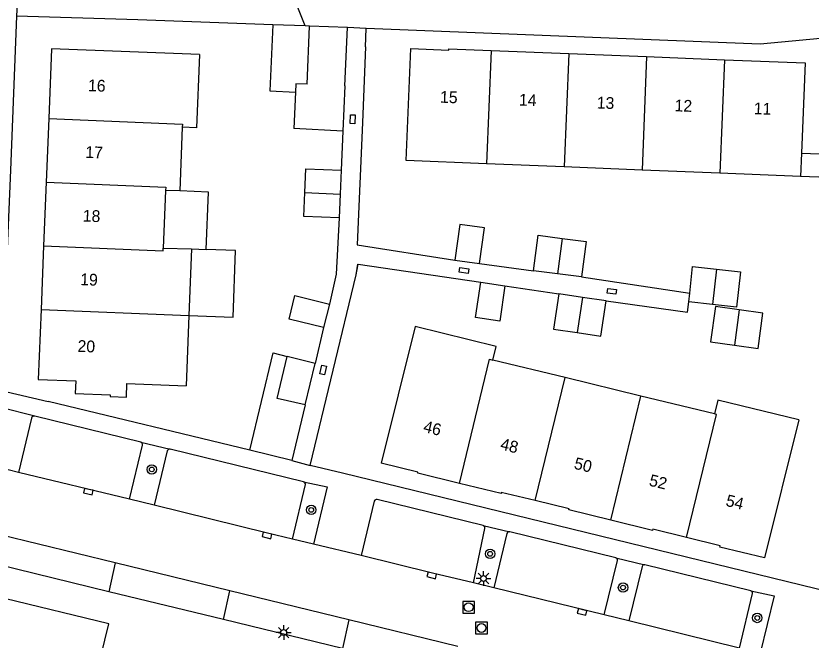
# Model space of a CAD drawing. Extents: x 125000 to 129004, y 397500 to 399008.
# Drawn here: x 127409.3 to 127476.7, y 398164.7 to 398217.7 of the extents above; entities that cross this region are included whole.
import ezdxf

# ---------------------------------------------------------------- set-up
doc = ezdxf.new("R2010")
doc.units = 0
for name, color, linetype in [('gg-afsc-erfafscheiding', 7, 'Continuous'), ('gg-afsc-hekwerk', 7, 'Continuous'), ('gg-anno-huisnummerreeks BGT', 7, 'Continuous'), ('gg-bbg-bijgebouw', 7, 'Continuous'), ('gg-bbg-gedigitaliseerde bijgebouw', 7, 'Continuous'), ('gg-bbg-hoofdgebouw', 7, 'Continuous'), ('gg-bbg-luifel en loopbrug', 7, 'Continuous'), ('gg-bbg-tussenscheiding', 7, 'Continuous'), ('gg-knt-verharding', 7, 'Continuous'), ('gt-grn-groengrens', 7, 'Continuous'), ('gt-symb-boom', 7, 'Continuous'), ('gt-symb-kolk', 7, 'Continuous'), ('gt-symb-kolk center center', 7, 'Continuous'), ('gt-symb-lichtmast', 7, 'Continuous'), ('gt-symb-rioolschacht', 7, 'Continuous')]:
    doc.layers.add(name, color=color, linetype=linetype)

# ---------------------------------------------------------------- blocks, each defined once
blk = doc.blocks.new('gt0-KOLKCC')
at = {"layer": 'gt-symb-kolk center center'}
blk.add_lwpolyline([(-0.375, 0.2), (0.375, 0.2), (0.375, -0.2), (-0.375, -0.2)], close=True, dxfattribs=at)
blk = doc.blocks.new('gt0-BOOM')
at = {"layer": 'gt-symb-boom'}
for radius in [0.4, 0.2]:
    blk.add_circle((0, 0), radius, dxfattribs=at)
blk = doc.blocks.new('gt0-KOLK')
at = {"layer": 'gt-symb-kolk'}
blk.add_lwpolyline([(0, 0), (0.375, 0), (0.375, 0.4), (-0.375, 0.4), (-0.375, 0), (0, 0)], dxfattribs=at)
blk = doc.blocks.new('gt0-RS')
at = {"layer": 'gt-symb-rioolschacht'}
blk.add_lwpolyline([(-0.5, -0.5), (0.5, -0.5), (0.5, 0.5), (-0.5, 0.5)], close=True, dxfattribs=at)
blk.add_circle((0, 0), 0.375, dxfattribs=at)
blk = doc.blocks.new('gt0-LMAST')
at = {"layer": 'gt-symb-lichtmast'}
for p, q in [((-0.182, 0.173), (-0.447, 0.438)), ((-0.005, 0.246), (-0.005, 0.621)), ((0.172, 0.173), (0.437, 0.438)), ((-0.255, -0.004), (-0.63, -0.004)), ((-0.182, -0.181), (-0.447, -0.446)), ((-0.005, -0.254), (-0.005, -0.629)), ((0.437, -0.446), (0.172, -0.181)), ((0.245, -0.004), (0.62, -0.004))]:
    blk.add_line(p, q, dxfattribs=at)
blk.add_circle((-0.005, -0.004), 0.25, dxfattribs=at)

msp = doc.modelspace()

# ---------------------------------------------------------------- linework, layer by layer
at = {"layer": 'gg-afsc-erfafscheiding'}
for p, q in [((127438.949, 398215.027), (127438.693, 398208.617)), ((127437.042, 398207.896), (127436.891, 398204.585)), ((127438.16, 398195.704), (127438.328, 398196.601)), ((127438.328, 398196.601), (127448.731, 398195.073)), ((127434.265, 398179.532), (127438.16, 398195.704)), ((127450.771, 398194.769), (127455.341, 398194.088)), ((127436.999, 398178.875), (127434.265, 398179.532))]:
    msp.add_line(p, q, dxfattribs=at)
for points in [[(127436.731, 398200.525), (127436.472, 398195.764), (127435.897, 398193.215)], [(127459.356, 398193.49), (127466.25, 398192.531), (127466.348, 398193.406)]]:
    msp.add_lwpolyline(points, dxfattribs=at)
at = {"layer": 'gg-afsc-hekwerk'}
for p, q in [((127431.088, 398216.91), (127419.64, 398217.33)), ((127448.606, 398196.669), (127453.195, 398196.05)), ((127457.261, 398195.531), (127466.432, 398194.161)), ((127435.399, 398191.224), (127434.68, 398188.189)), ((127429.158, 398180.829), (127412.041, 398184.971))]:
    msp.add_line(p, q, dxfattribs=at)
msp.add_lwpolyline([(127438.693, 398208.617), (127438.25, 398198.233), (127446.519, 398196.946)], dxfattribs=at)
at = {"layer": 'gg-bbg-bijgebouw'}
for p, q in [((127437.203, 398211.722), (127437.042, 398207.896)), ((127433.012, 398211.207), (127432.877, 398208.102)), ((127437.042, 398207.896), (127432.877, 398208.102)), ((127436.891, 398204.585), (127436.811, 398202.555)), ((127436.811, 398202.555), (127436.731, 398200.525)), ((127446.519, 398196.946), (127448.606, 398196.669)), ((127455.228, 398195.791), (127453.195, 398196.05)), ((127457.261, 398195.531), (127455.228, 398195.791)), ((127448.731, 398195.073), (127450.771, 398194.769)), ((127457.349, 398193.789), (127455.341, 398194.088)), ((127466.348, 398193.406), (127466.432, 398194.161)), ((127459.356, 398193.49), (127457.349, 398193.789)), ((127435.897, 398193.215), (127435.399, 398191.224)), ((127468.375, 398193.18), (127466.348, 398193.406)), ((127435.399, 398191.224), (127432.473, 398191.955)), ((127470.217, 398189.739), (127472.227, 398189.458)), ((127434.68, 398188.189), (127432.303, 398188.782)), ((127433.834, 398184.668), (127434.68, 398188.189))]:
    msp.add_line(p, q, dxfattribs=at)
for points in [[(127434.003, 398211.861), (127433.042, 398211.903), (127433.012, 398211.207)], [(127433.8, 398202.674), (127433.88, 398204.704), (127436.891, 398204.585)], [(127436.731, 398200.525), (127433.719, 398200.644), (127433.8, 398202.674)], [(127448.606, 398196.669), (127449.028, 398199.687), (127446.941, 398199.965), (127446.519, 398196.946)], [(127453.195, 398196.05), (127453.578, 398199.056), (127455.612, 398198.797)], [(127455.612, 398198.797), (127457.645, 398198.537), (127457.261, 398195.531)], [(127466.432, 398194.161), (127466.684, 398196.418), (127468.711, 398196.192)], [(127468.711, 398196.192), (127470.738, 398195.965), (127470.401, 398192.953), (127468.375, 398193.18)], [(127450.771, 398194.769), (127450.326, 398191.782), (127448.286, 398192.086), (127448.731, 398195.073)], [(127455.341, 398194.088), (127454.895, 398191.101), (127456.903, 398190.802)], [(127432.473, 398191.955), (127432.972, 398193.951), (127435.897, 398193.215)], [(127456.903, 398190.802), (127458.911, 398190.503), (127459.356, 398193.49)], [(127470.635, 398192.736), (127468.624, 398193.016), (127468.206, 398190.019), (127470.217, 398189.739)], [(127472.227, 398189.458), (127472.645, 398192.455), (127470.635, 398192.736)], [(127433.834, 398184.668), (127431.452, 398185.215), (127432.303, 398188.782)]]:
    msp.add_lwpolyline(points, dxfattribs=at)
at = {"layer": 'gg-bbg-gedigitaliseerde bijgebouw'}
for p, q in [((127434.003, 398211.861), (127434.217, 398216.794)), ((127437.411, 398216.665), (127434.217, 398216.794)), ((127437.203, 398211.722), (127437.411, 398216.665))]:
    msp.add_line(p, q, dxfattribs=at)
at = {"layer": 'gg-bbg-hoofdgebouw'}
for p, q in [((127442.406, 398205.385), (127442.802, 398214.897)), ((127449.592, 398214.731), (127456.188, 398214.468)), ((127456.188, 398214.468), (127462.783, 398214.206)), ((127462.783, 398214.206), (127469.377, 398213.943)), ((127469.377, 398213.943), (127476.212, 398213.671)), ((127476.212, 398213.671), (127475.909, 398206.022)), ((127412.093, 398208.952), (127411.877, 398203.556)), ((127423.415, 398208.227), (127423.206, 398202.814)), ((127475.909, 398206.022), (127475.831, 398204.047)), ((127449.214, 398205.112), (127442.406, 398205.385)), ((127455.798, 398204.849), (127449.214, 398205.112)), ((127462.393, 398204.585), (127455.798, 398204.849)), ((127468.987, 398204.321), (127462.393, 398204.585)), ((127475.831, 398204.047), (127468.987, 398204.321)), ((127411.877, 398203.556), (127411.66, 398198.16)), ((127422.007, 398202.86), (127421.81, 398197.973)), ((127423.206, 398202.814), (127422.007, 398202.86)), ((127411.66, 398198.16), (127411.444, 398192.765)), ((127421.81, 398197.973), (127424.19, 398197.908)), ((127424.19, 398197.908), (127423.981, 398192.256)), ((127423.981, 398192.256), (127423.759, 398186.281)), ((127443.163, 398191.315), (127440.282, 398179.742)), ((127455.872, 398186.984), (127449.753, 398188.472)), ((127462.297, 398185.422), (127455.872, 398186.984)), ((127468.546, 398183.902), (127462.297, 398185.422))]:
    msp.add_line(p, q, dxfattribs=at)
for points in [[(127424.891, 398214.38), (127412.331, 398214.876), (127412.093, 398208.952)], [(127424.891, 398214.38), (127424.632, 398208.161), (127423.415, 398208.227)], [(127442.802, 398214.897), (127446.019, 398214.763), (127446.024, 398214.873), (127449.592, 398214.731)], [(127411.444, 398192.765), (127411.206, 398186.839), (127414.383, 398186.712), (127414.341, 398185.642), (127417.308, 398185.523), (127417.303, 398185.393), (127418.682, 398185.338), (127418.728, 398186.483), (127423.759, 398186.281)], [(127449.753, 398188.472), (127450.035, 398189.638), (127443.163, 398191.315)], [(127475.677, 398183.403), (127468.811, 398185.074), (127468.546, 398183.902)], [(127475.677, 398183.403), (127472.774, 398171.695), (127468.992, 398172.616), (127469.018, 398172.723), (127466.167, 398173.427)], [(127446.908, 398178.018), (127443.377, 398178.888), (127443.397, 398178.967), (127440.282, 398179.742)], [(127453.337, 398176.561), (127450.465, 398177.255), (127450.439, 398177.148), (127446.908, 398178.018)], [(127459.734, 398174.883), (127456.183, 398175.76), (127456.209, 398175.867), (127453.337, 398176.561)], [(127466.167, 398173.427), (127463.316, 398174.131), (127463.285, 398174.006), (127459.734, 398174.883)], [(127416.695, 398151.079), (127418.216, 398157.138), (127415.191, 398157.892), (127417.203, 398166.1), (127408.36, 398168.259), (127406.994, 398162.825)]]:
    msp.add_lwpolyline(points, dxfattribs=at)
at = {"layer": 'gg-bbg-luifel en loopbrug'}
for p, q in [((127433.824, 398216.81), (127431.088, 398216.91)), ((127434.217, 398216.794), (127433.824, 398216.81)), ((127424.19, 398197.908), (127425.456, 398197.857)), ((127433.834, 398184.668), (127432.705, 398179.966)), ((127432.705, 398179.966), (127429.158, 398180.829))]:
    msp.add_line(p, q, dxfattribs=at)
for points in [[(127431.088, 398216.91), (127430.844, 398211.301), (127433.012, 398211.207)], [(127475.909, 398206.022), (127479.778, 398205.88), (127479.698, 398203.892), (127475.831, 398204.047)], [(127425.456, 398197.857), (127425.651, 398202.715), (127423.206, 398202.814)], [(127423.981, 398192.256), (127427.725, 398192.118), (127427.934, 398197.765), (127425.456, 398197.857)], [(127429.158, 398180.829), (127431.12, 398189.077), (127432.303, 398188.782)]]:
    msp.add_lwpolyline(points, dxfattribs=at)
at = {"layer": 'gg-bbg-tussenscheiding'}
for p, q in [((127449.592, 398214.731), (127449.214, 398205.112)), ((127456.188, 398214.468), (127455.798, 398204.849)), ((127462.783, 398214.206), (127462.393, 398204.585)), ((127469.377, 398213.943), (127468.987, 398204.321)), ((127433.8, 398202.674), (127436.811, 398202.555)), ((127455.612, 398198.797), (127455.228, 398195.791)), ((127468.711, 398196.192), (127468.375, 398193.18)), ((127457.349, 398193.789), (127456.903, 398190.802)), ((127411.444, 398192.765), (127423.981, 398192.256)), ((127470.635, 398192.736), (127470.217, 398189.739)), ((127453.337, 398176.561), (127455.872, 398186.984)), ((127459.734, 398174.883), (127462.297, 398185.422))]:
    msp.add_line(p, q, dxfattribs=at)
for points in [[(127412.093, 398208.952), (127423.426, 398208.492), (127423.415, 398208.227)], [(127411.877, 398203.556), (127422.019, 398203.145), (127422.007, 398202.86)], [(127411.66, 398198.16), (127421.801, 398197.749), (127421.81, 398197.973)], [(127446.908, 398178.018), (127449.467, 398188.542), (127449.753, 398188.472)], [(127466.167, 398173.427), (127468.705, 398183.863), (127468.546, 398183.902)]]:
    msp.add_lwpolyline(points, dxfattribs=at)
at = {"layer": 'gg-knt-verharding'}
for p, q in [((127433.824, 398216.81), (127432.75, 398219.594)), ((127439.011, 398216.601), (127437.411, 398216.665)), ((127438.949, 398215.027), (127439.011, 398216.601)), ((127408.065, 398185.884), (127412.041, 398184.971)), ((127410.63, 398183.556), (127409.548, 398178.946)), ((127419.916, 398181.499), (127410.907, 398183.711)), ((127419.916, 398181.499), (127422.386, 398180.912)), ((127418.956, 398176.669), (127420.05, 398181.263)), ((127422.143, 398180.776), (127421.04, 398176.155)), ((127433.707, 398178.151), (127422.386, 398180.912)), ((127432.705, 398179.966), (127434.265, 398179.532)), ((127409.548, 398178.946), (127407.222, 398179.53)), ((127418.956, 398176.669), (127409.548, 398178.946)), ((127480.962, 398168.144), (127436.999, 398178.875)), ((127432.761, 398173.297), (127433.859, 398177.911)), ((127421.04, 398176.155), (127418.956, 398176.669)), ((127448.924, 398174.436), (127439.927, 398176.648)), ((127439.696, 398176.512), (127438.578, 398171.888)), ((127448.098, 398169.578), (127449.06, 398174.196)), ((127448.924, 398174.436), (127451.172, 398173.91)), ((127460.174, 398171.703), (127451.172, 398173.91)), ((127417.724, 398171.266), (127407.965, 398173.649)), ((127434.536, 398172.867), (127432.761, 398173.297)), ((127450.943, 398173.77), (127449.828, 398169.17)), ((127438.578, 398171.888), (127434.536, 398172.867)), ((127417.183, 398168.824), (127407.369, 398171.223)), ((127417.724, 398171.266), (127417.183, 398168.824)), ((127427.463, 398168.901), (127417.724, 398171.266)), ((127459.17, 398166.862), (127460.299, 398171.464)), ((127460.174, 398171.703), (127462.623, 398171.115)), ((127462.392, 398170.958), (127461.269, 398166.37)), ((127471.611, 398168.908), (127462.623, 398171.115)), ((127449.828, 398169.17), (127448.098, 398169.578)), ((127459.17, 398166.862), (127449.828, 398169.17)), ((127426.9, 398166.462), (127417.183, 398168.824)), ((127426.9, 398166.462), (127427.463, 398168.901)), ((127437.548, 398166.436), (127427.463, 398168.901)), ((127470.648, 398164.049), (127471.748, 398168.666)), ((127437.003, 398164.014), (127426.9, 398166.462)), ((127461.269, 398166.37), (127459.17, 398166.862)), ((127437.548, 398166.436), (127437.003, 398164.014)), ((127446.788, 398164.193), (127437.548, 398166.436)), ((127470.648, 398164.049), (127461.269, 398166.37))]:
    msp.add_line(p, q, dxfattribs=at)
for points in [[(127432.75, 398219.594), (127422.766, 398222.61), (127409.482, 398219.915), (127409.372, 398217.63)], [(127409.372, 398217.63), (127408.843, 398204.59), (127408.065, 398185.884)], [(127479.336, 398215.912), (127472.393, 398215.26), (127439.011, 398216.601)], [(127438.16, 398195.704), (127438.293, 398196.606), (127438.328, 398196.601)], [(127410.907, 398183.711), (127408.013, 398184.449), (127407.926, 398182.486), (127407.222, 398179.53)], [(127433.707, 398178.151), (127435.713, 398177.723), (127434.536, 398172.867)], [(127432.761, 398173.297), (127430.65, 398173.8), (127421.04, 398176.155)], [(127448.098, 398169.578), (127444.617, 398170.41), (127438.578, 398171.888)], [(127471.611, 398168.908), (127473.599, 398168.485), (127472.418, 398163.62)]]:
    msp.add_lwpolyline(points, dxfattribs=at)
for centre, radius, start, end in [((127410.883, 398183.428), 0.284, 85.20239, 153.25747), ((127419.863, 398181.313), 0.194, 345.13084, 74.04469), ((127422.352, 398180.687), 0.227, 81.45648, 157.01245), ((127433.616, 398177.925), 0.243, 356.61209, 68.08279), ((127439.885, 398176.455), 0.198, 77.78909, 163.18535), ((127448.876, 398174.251), 0.191, 343.4531, 75.62447), ((127451.133, 398173.717), 0.197, 78.53294, 164.34643), ((127460.075, 398171.499), 0.227, 351.10631, 64.11395), ((127462.584, 398170.924), 0.195, 78.43508, 169.96918), ((127471.555, 398168.717), 0.199, 345.28837, 73.74139)]:
    msp.add_arc(centre, radius, start, end, dxfattribs=at)
at = {"layer": 'gt-grn-groengrens'}
msp.add_line((127419.64, 398217.33), (127409.372, 398217.63), dxfattribs=at)

# ---------------------------------------------------------------- block references
at = {"layer": 'gt-symb-boom'}
for p in [(127420.835, 398179.199), (127434.346, 398175.764), (127449.512, 398172.04), (127460.781, 398169.184), (127472.16, 398166.6)]:
    msp.add_blockref('gt0-BOOM', p, dxfattribs=at)
at = {"layer": 'gt-symb-kolk'}
for p, rotation in [((127415.495, 398177.51), 166.99328630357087), ((127430.65, 398173.8), 166.22993710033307), ((127444.617, 398170.41), 166.25537044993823), ((127457.361, 398167.304), 166.08901439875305)]:
    msp.add_blockref('gt0-KOLK', p, dxfattribs=dict(at, rotation=rotation))
at = {"layer": 'gt-symb-kolk center center'}
for p, rotation in [((127437.861, 398208.896), 87.1339678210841), ((127447.298, 398196.062), -7.990868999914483), ((127459.835, 398194.302), 172.00913100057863), ((127435.366, 398187.634), 76.67030276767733)]:
    msp.add_blockref('gt0-KOLKCC', p, dxfattribs=dict(at, rotation=rotation))
at = {"layer": 'gt-symb-lichtmast'}
for p in [(127448.959, 398169.951), (127432.02, 398165.365)]:
    msp.add_blockref('gt0-LMAST', p, dxfattribs=at)
at = {"layer": 'gt-symb-rioolschacht'}
for p in [(127447.69, 398167.511), (127448.784, 398165.756)]:
    msp.add_blockref('gt0-RS', p, dxfattribs=at)

# ---------------------------------------------------------------- texts
at = {"layer": 'gg-anno-huisnummerreeks BGT'}
for s, rotation, p in [('16', 357.7, (127415.413, 398211.284)), ('15', 357.9, (127445.255, 398210.303)), ('14', 357.9, (127451.946, 398210.058)), ('13', 357.9, (127458.542, 398209.816)), ('12', 357.9, (127465.138, 398209.574)), ('11', 357.9, (127471.853, 398209.327)), ('17', 357.7, (127415.186, 398205.625)), ('18', 357.7, (127414.969, 398200.229)), ('19', 357.7, (127414.753, 398194.833)), ('20', 357.7, (127414.526, 398189.173)), ('46', 346.2, (127443.788, 398182.394)), ('48', 346.4, (127450.318, 398180.904)), ('50', 346.1, (127456.561, 398179.276)), ('52', 346.1, (127462.924, 398177.838)), ('54', 346.3, (127469.426, 398176.121))]:
    msp.add_text(s, height=1, rotation=rotation, dxfattribs=at).set_placement(p)

doc.saveas('drawing.dxf')
